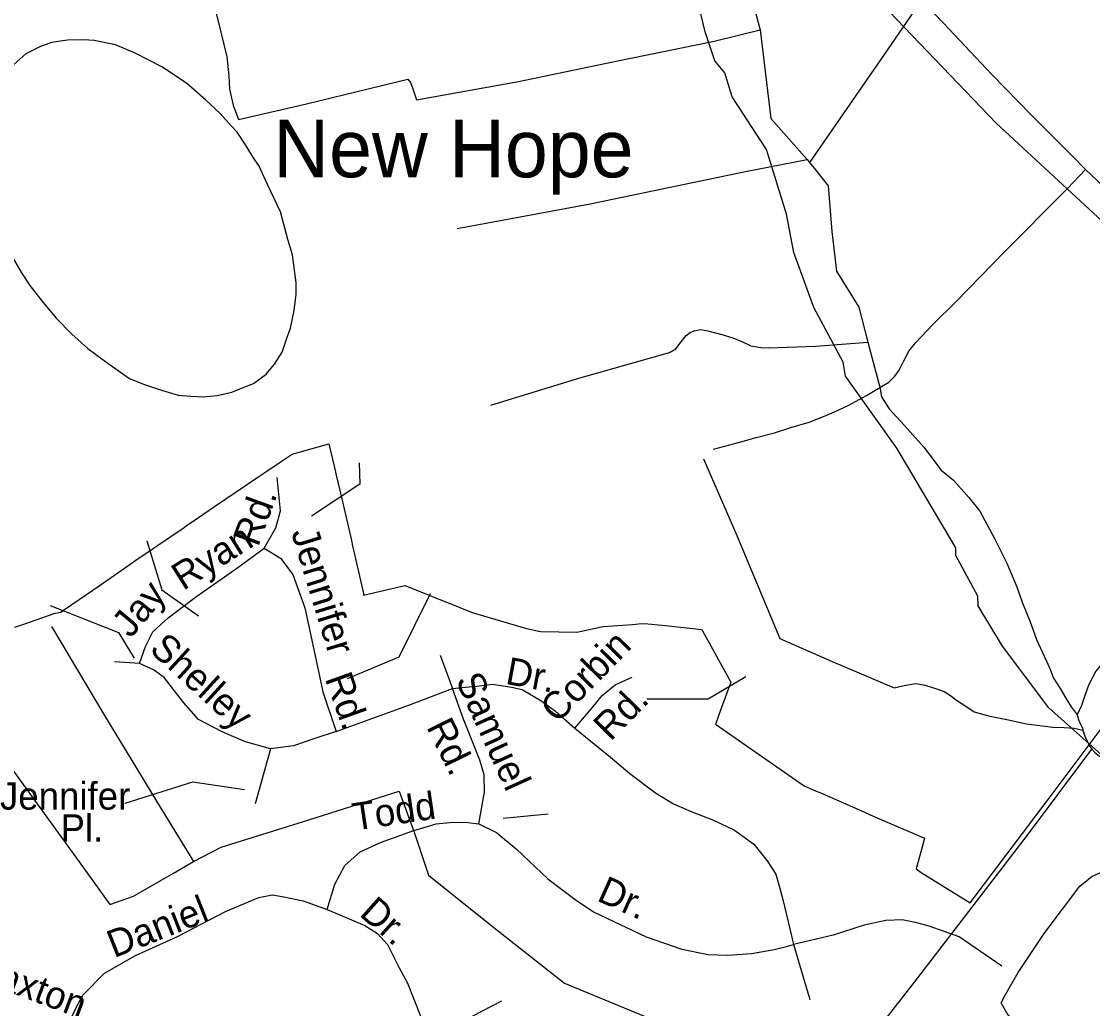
# Model space of a CAD drawing. Extents: x 2260773 to 2342389, y 552869 to 618546.
# Drawn here: x 2319547 to 2323260, y 600650 to 604073 of the extents above; entities that cross this region are included whole.
import ezdxf

# ---------------------------------------------------------------- set-up
doc = ezdxf.new("R2010")
doc.units = 0
for name, color, linetype in [('Exist Boundary Political City Limit New', 7, 'Continuous'), ('Exist Boundary Political Urban Extension UEB', 7, 'Continuous'), ('Exist Civil Demographics Community Label', 7, 'Continuous'), ('Exist Hydrographic Creek Single Shore', 7, 'Continuous'), ('Exist Hydrographic Misc Water Feature', 7, 'Continuous'), ('Exist Road Non-System Type 51', 7, 'Continuous'), ('Exist Road Non-System Type 51 Label', 7, 'Continuous'), ('Exist Road Secondary Type 51 Attributed', 7, 'Continuous'), ('Map Preparation Boundary City Limit Buffer Line', 7, 'Continuous')]:
    doc.layers.add(name, color=color, linetype=linetype)

msp = doc.modelspace()

# ---------------------------------------------------------------- linework, layer by layer
at = {"layer": 'Exist Boundary Political City Limit New'}
for points in [[(2319524.8, 601972.6), (2319555.2, 601983.2), (2319664.2, 602021.1), (2319683.8, 602024.5), (2319693.5, 602031.3), (2319773.2, 602086.5), (2319816.2, 602116.2), (2319896, 602171.5), (2319944.2, 602204.8), (2320000, 602243.4), (2320005.2, 602247.1), (2320018.8, 602256.4), (2320107.5, 602316.6), (2320123.2, 602327.2), (2320142.2, 602340.3), (2320216.2, 602391.1), (2320370.2, 602495.4), (2320377, 602500), (2320397.5, 602513.8), (2320451.5, 602549.4), (2320486, 602572.2), (2320510, 602579.2), (2320612.8, 602608.9), (2320631.5, 602530.6), (2320638.8, 602500), (2320644.2, 602476), (2320653.5, 602437), (2320677.5, 602333.2)], [(2320677.5, 602333.2), (2320689.8, 602278.9), (2320696.5, 602248.5), (2320700.5, 602230.9), (2320706.2, 602205), (2320732.5, 602089.1), (2320733.5, 602083.8), (2320876.8, 602117.6), (2320943.8, 602090.6), (2320971.2, 602079.6), (2321018.2, 602060.7), (2321109.8, 602023.9), (2321297.5, 601968.4), (2321341, 601959.1), (2321348, 601957.8), (2321472, 601955.1), (2321488.5, 601958.8), (2321558, 601974.1), (2321565, 601974.6), (2321666, 601982.3), (2321686.5, 601983.8), (2321707, 601985.4), (2321779.8, 601978), (2321905.8, 601965.2), (2321908.2, 601960.6), (2321921, 601937.2), (2321931.5, 601918.1), (2321950.8, 601883.1), (2322006.5, 601781.5), (2321971, 601684.6), (2321954.2, 601639.1), (2321953.2, 601636.3), (2322260, 601423.1), (2322291.8, 601409.1), (2322323, 601395.5), (2322457, 601336.8), (2322500, 601317.9), (2322677.8, 601240.9), (2322670.8, 601214.8), (2322649.2, 601134.8), (2322665.8, 601122.3), (2322836, 601016.4), (2323109.5, 601379.8), (2323113.5, 601384.9), (2323297, 601629.1)]]:
    msp.add_lwpolyline(points, dxfattribs=at)
at = {"layer": 'Exist Boundary Political Urban Extension UEB'}
for points in [[(2321015.6, 605736.9), (2321439.6, 605270.6), (2321864.3, 604803.4), (2322289.1, 604385.8), (2322926.3, 603720.4), (2323172.1, 603492.9)], [(2323172.1, 603492.9), (2323308.6, 603366.5), (2323549.3, 603154.1), (2323860.8, 602970.1), (2324158.2, 602771.8), (2324852, 602446.2), (2325574.1, 602170.2), (2326183, 601929.5), (2326377, 601842)]]:
    msp.add_lwpolyline(points, dxfattribs=at)
at = {"layer": 'Exist Hydrographic Creek Single Shore'}
msp.add_lwpolyline([(2323301.4, 601520.3), (2323108.3, 601692.9), (2322948.3, 601906.3), (2322863.2, 602047.3), (2322862.4, 602080.1), (2322786.3, 602221.4), (2322786.3, 602247.7), (2322582.3, 602593.8), (2322404.3, 602842.6), (2322396.3, 602891.5), (2322294.4, 603081), (2322225.3, 603271.8), (2322199.3, 603405.3), (2322130.4, 603628.9), (2322011.2, 603811.2), (2321985.4, 603895.5), (2321951.4, 603936.8), (2321917.3, 604037.1), (2321856.2, 604293.9)], dxfattribs=at)
at = {"layer": 'Exist Hydrographic Misc Water Feature'}
msp.add_line((2322270.6, 603594.2), (2322278.6, 603584.1), dxfattribs=at)
for points in [[(2320706.5, 605522.3), (2321168.1, 605157.7), (2321601.7, 604798.4), (2321799.6, 604638.4), (2321978.8, 604500.3), (2322013.9, 604386.8), (2322068, 604193.7), (2322107.8, 604044.1)], [(2323010.7, 604675.5), (2323018.4, 604669.5), (2322788.4, 604325.3), (2322522.6, 603936.7), (2322278.6, 603584.1)], [(2320128.8, 604418.6), (2320178.5, 604247.3), (2320211.5, 604143.8), (2320238.6, 604035.9), (2320259.7, 603950.4), (2320266, 603884.5), (2320268.5, 603838.3), (2320281.4, 603782.9), (2320299.9, 603733.1), (2320535.1, 603787.3), (2320886.3, 603873.1), (2320896.4, 603861.1), (2320904.6, 603839.2), (2320917.1, 603801.6), (2321270.2, 603865.3), (2321603, 603934.8), (2321948.3, 604004.5), (2322107.8, 604044.1)], [(2322107.8, 604044.1), (2322145.1, 603736.8), (2322270.6, 603594.2)], [(2320445, 603412.8), (2320400.3, 603508.3), (2320371.6, 603571.8), (2320349.3, 603603.6), (2320326.7, 603641.4), (2320294.7, 603688.8), (2320274, 603710.6), (2320235.9, 603754.1), (2320185, 603801.4), (2320119, 603858.9), (2320034.1, 603915.8), (2319941.6, 603963), (2319873.4, 603992.3), (2319799.5, 604007.5), (2319763.2, 604008.9), (2319707.5, 604008.4), (2319651.5, 603999.8), (2319611.3, 603985.5), (2319562.3, 603960.9), (2319520.5, 603924.2)], [(2321057.3, 603355.5), (2321512.5, 603439.8), (2322051, 603551.8), (2322270.6, 603594.2)], [(2322278.6, 603584.1), (2322294.8, 603564.2), (2322343.4, 603503), (2322356.9, 603345.2), (2322372.3, 603207.5), (2322449.6, 603082.3), (2322481, 602960.8)], [(2319515.5, 603256.6), (2319547.9, 603201), (2319576.4, 603157.4), (2319613.1, 603109.7), (2319623, 603098.1), (2319667.7, 603044.3), (2319722.2, 602989.1), (2319777, 602939.5), (2319809.2, 602916), (2319851, 602884.5), (2319922, 602835.3), (2319970.1, 602815.9), (2319998.2, 602806), (2320032.5, 602794.4), (2320090.3, 602777.2), (2320134.4, 602773.8), (2320178.3, 602772), (2320226.2, 602776.5), (2320276.1, 602787.3), (2320310.3, 602801.6), (2320351.7, 602818.1), (2320395.4, 602850.5), (2320424.7, 602884.5), (2320450.6, 602926.9), (2320467.8, 602975), (2320479.5, 603009.3), (2320492.8, 603071.4), (2320500, 603127.5), (2320499.8, 603167.3), (2320486.9, 603263.3), (2320470.5, 603316.9), (2320445, 603412.8)], [(2321174, 602743), (2321479.3, 602836.2), (2321793.7, 602925.5), (2321815.8, 602937.6), (2321833.9, 602961.6), (2321851.5, 602983.7), (2321865, 602994.3), (2321879, 603000.3), (2321901.3, 603004.6), (2321927, 603000.8), (2321975.3, 602987.4), (2322013.3, 602975.6), (2322047.1, 602962), (2322075.6, 602948.4), (2322109.9, 602942.8), (2322135.5, 602941), (2322301.4, 602946.8), (2322481, 602960.8)], [(2322481, 602960.8), (2322523, 602805.2), (2322529, 602771.5), (2322555.4, 602729.7), (2322607.9, 602672.4), (2322675, 602597), (2322735.7, 602517.7), (2322778.3, 602482.1), (2322830.8, 602422.7), (2322869.2, 602375.1), (2322920, 602279.9), (2322963.3, 602194.3), (2322998.1, 602112.8), (2323016.8, 602058.9), (2323043.5, 601991.2), (2323065.8, 601929.5), (2323092.9, 601871.9), (2323112.6, 601830), (2323125.3, 601796), (2323147.8, 601760.6), (2323168.1, 601726.7), (2323186.4, 601696.8), (2323206.5, 601669.1)], [(2321911.8, 602556.9), (2322026.8, 602290.2), (2322176.1, 601934), (2322357.1, 601854.1), (2322572.2, 601762), (2322607.5, 601770.5), (2322647.7, 601777.1), (2322679.9, 601771.4), (2322715.8, 601759.9), (2322746.1, 601750.1), (2322764.2, 601738.5), (2322792.5, 601716.8), (2322824.9, 601696.9), (2322850.3, 601679.3), (2322904.6, 601663.8), (2322962.9, 601652.6), (2323031.2, 601637.4), (2323077.1, 601631.7), (2323123, 601626.5), (2323161.4, 601624.8), (2323197, 601623), (2323227, 601615.3)], [(2323458.1, 602475.5), (2323455.8, 602467.3), (2323466.1, 602455.6), (2323472.2, 602425.5), (2323470.6, 602405.5), (2323471, 602359.6), (2323473.5, 602315.8), (2323471.8, 602277.5), (2323464.2, 602231.7), (2323454.8, 602205.5), (2323437, 602163.2), (2323415.6, 602111.2), (2323394.5, 602062.9), (2323380.6, 602033), (2323369.3, 601992.9), (2323349.4, 601950.5), (2323324, 601900.4), (2323302.6, 601858.2), (2323271.1, 601819.9), (2323247.7, 601773.5), (2323233.7, 601735.5), (2323222.1, 601701.1), (2323206.5, 601669.1)], [(2319651.3, 601975), (2319832.1, 601672.8), (2320015.5, 601369.1), (2320143.8, 601160.7)], [(2319243, 601848.6), (2319449.7, 601568.9), (2319762, 601138.3), (2319853.5, 601011.4), (2319935.3, 601040.5), (2320074.1, 601119.7), (2320143.8, 601160.7)], [(2323206.5, 601669.1), (2323212.6, 601647.4), (2323225.1, 601623.2), (2323227, 601615.3)], [(2323227, 601615.3), (2323233.3, 601595.2), (2323245.8, 601567.8), (2323251.8, 601557.6), (2323257.7, 601549.8)], [(2320143.8, 601160.7), (2320239.2, 601209.6), (2320544.1, 601304.9), (2320856.8, 601404.2), (2320910.3, 601258.7), (2320957.9, 601113.2), (2321185.3, 600931.8), (2321429.5, 600738.5), (2321842.9, 600567.2), (2322346.9, 600362.8), (2322643, 600741.7), (2323035.1, 601251.6), (2323257.7, 601549.8)], [(2323257.7, 601549.8), (2323268, 601537.7), (2323283.8, 601526), (2323296.1, 601520.1)]]:
    msp.add_lwpolyline(points, dxfattribs=at)
at = {"layer": 'Exist Road Non-System Type 51'}
for p, q in [((2323172.1, 603492.9), (2323236.3, 603560)), ((2319956.7, 601846.7), (2319869.5, 601852.8)), ((2320998.9, 601876.1), (2321042.1, 601759.8)), ((2320410.9, 601550.5), (2320357.2, 601360.7)), ((2322223.5, 600871.9), (2322280.3, 600681.1)), ((2321211.8, 600676.1), (2321110.4, 600623.3))]:
    msp.add_line(p, q, dxfattribs=at)
for points in [[(2321945.9, 602590), (2322032.6, 602613.3), (2322094.3, 602630), (2322157.7, 602646.7), (2322214.3, 602665), (2322277.7, 602683.4), (2322327.7, 602703.4), (2322366, 602719.3), (2322412.7, 602740.9), (2322476.1, 602776), (2322522.8, 602804.3), (2322554.4, 602822.7), (2322574.4, 602842.7), (2322589.4, 602864.4), (2322606.1, 602896.1), (2322622.8, 602929.4), (2322647.8, 602959.5), (2322707.8, 603022.9), (2322786.2, 603101.3), (2322957.9, 603278.1), (2323162.9, 603483.3), (2323172.1, 603492.9)], [(2320388.6, 602246.4), (2320429.1, 602317.4), (2320445.3, 602376.3), (2320433.2, 602491.9)], [(2319956.7, 601846.7), (2319977, 601905.6), (2320003.3, 601956.3), (2320056, 602005), (2320155.4, 602080.1), (2320297.3, 602179.5), (2320388.6, 602246.4)], [(2320388.6, 602246.4), (2320445.3, 602211.9), (2320487.9, 602155.1), (2320529.8, 602039.8), (2320556.9, 601911.3), (2320592, 601749), (2320638, 601611)], [(2320410.9, 601550.5), (2320323.7, 601574.9), (2320242.6, 601609.4), (2320161.5, 601652), (2320110.8, 601710.8), (2320041.8, 601798), (2320005.4, 601824.4), (2319956.7, 601846.7)], [(2321042.1, 601759.8), (2321086.7, 601765.2), (2321124.6, 601768.6), (2321181.4, 601774.7), (2321246.2, 601764.6), (2321282.7, 601756.4), (2321347.6, 601717.9), (2321398.3, 601681.4), (2321465.2, 601622.5)], [(2321465.2, 601622.5), (2321526.1, 601693.5), (2321560.5, 601736.2), (2321605.1, 601772.7), (2321663.9, 601799.1)], [(2320638, 601611), (2320765, 601657), (2320886.7, 601701.7), (2321042.1, 601759.8)], [(2321132.7, 601290.8), (2321153, 601400.4), (2321150.9, 601461.2), (2321136.8, 601512), (2321114.4, 601566.7), (2321080, 601654), (2321042.1, 601759.8)], [(2320638, 601611), (2320560.9, 601585), (2320489.9, 601560.7), (2320410.9, 601550.5)], [(2321465.2, 601622.5), (2321588.9, 601522.1), (2321655.8, 601465.3), (2321745, 601398.3), (2321807.9, 601359.8), (2321868.7, 601333.4), (2321945.8, 601303), (2322018.8, 601268.5), (2322085.7, 601219.8), (2322132.3, 601163), (2322162.7, 601116.3), (2322174.9, 601070.7), (2322187, 601028.1), (2322205.3, 600951), (2322223.5, 600871.9)], [(2320607.6, 600993.6), (2320633.9, 601081.8), (2320668.4, 601146.8), (2320721.1, 601193.4), (2320792.1, 601225.9), (2320903.6, 601266.5), (2320984.7, 601290.8), (2321043.5, 601296.9), (2321094.2, 601294.9), (2321132.7, 601290.8)], [(2321132.7, 601290.8), (2321193.5, 601260.4), (2321262.5, 601203.6), (2321372, 601100.1), (2321471.3, 601025), (2321532.1, 600984.5), (2321712.6, 600899.2), (2321836.3, 600856.6), (2321927.5, 600837.4), (2321996.5, 600835.3), (2322077.6, 600841.4), (2322156.6, 600855.6), (2322199.2, 600865.8), (2322223.5, 600871.9)], [(2323146.4, 600392), (2323004.4, 600581.3), (2322985.6, 600607.1), (2322964, 600632.8), (2322943.7, 600670.6), (2322957.2, 600696.3), (2323001.8, 600774.8), (2323092.4, 600910.1), (2323216.7, 601075.1), (2323258.6, 601109.6), (2323295.1, 601124.4), (2323331.6, 601138), (2323370.8, 601138), (2323408.7, 601132.6), (2323458.7, 601115), (2323569.5, 601069), (2323679, 601029.8), (2323746.6, 601012.2)], [(2319717.4, 600611.1), (2319735.7, 600651.7), (2319760, 600696.4), (2319835, 600773.5), (2319942.5, 600834.3), (2320086.5, 600899.2), (2320256.8, 600988.5), (2320370.3, 601035.2), (2320417, 601044.3), (2320451.4, 601039.2), (2320524.4, 601024), (2320607.6, 600993.6)], [(2320607.6, 600993.6), (2320737.3, 600938.8), (2320781.9, 600910.4), (2320816.4, 600871.9), (2320855.3, 600794.2), (2320885.9, 600738.4), (2320929, 600626.9), (2320956.3, 600564.5)], [(2322945.4, 600797.8), (2322797.4, 600899.2), (2322693.9, 600935.8), (2322651.4, 600947.9), (2322600.7, 600958.1), (2322543.9, 600956.1), (2322468.9, 600939.8), (2322361.4, 600905.3), (2322223.5, 600871.9)]]:
    msp.add_lwpolyline(points, dxfattribs=at)
at = {"layer": 'Exist Road Non-System Type 51 Label'}
for points in [[(2320718.4, 602542.6), (2320720.5, 602468.1), (2320552.4, 602357.3)], [(2319982.4, 602272.1), (2320033.5, 602101.7), (2320161.2, 602012.2)], [(2320963.6, 602088.1), (2320855.6, 601868.2), (2320676.9, 601793.7)], [(2319646.5, 602047.6), (2319883.9, 601954.7), (2319938.4, 601865.8)], [(2322058.3, 601801.1), (2321928, 601722.9), (2321715.7, 601722.9)], [(2319907.1, 601362), (2320141.7, 601436.5), (2320320.4, 601410.4)], [(2321373.2, 601324.2), (2321216.8, 601309.3)]]:
    msp.add_lwpolyline(points, dxfattribs=at)
at = {"layer": 'Exist Road Secondary Type 51 Attributed'}
msp.add_lwpolyline([(2322556.1, 604261.5), (2322744.5, 604066.3), (2322911.2, 603889.5), (2323048.4, 603748.3), (2323187.7, 603609.9), (2323236.3, 603560), (2323339.3, 603461.6), (2323486.3, 603338.1), (2323569.7, 603281.4), (2323698.1, 603203), (2323989.8, 603034.5), (2324284.9, 602866.1), (2324394.9, 602809.3), (2324518.3, 602747.6), (2324703.3, 602670.9), (2325206.8, 602468.2), (2325701.9, 602278), (2326507.1, 601954.4)], dxfattribs=at)
at = {"layer": 'Map Preparation Boundary City Limit Buffer Line'}
for points in [[(2319524.8, 601972.6), (2319555.2, 601983.2), (2319664.2, 602021.1), (2319683.8, 602024.5), (2319693.5, 602031.3), (2319773.2, 602086.5), (2319816.2, 602116.2), (2319896, 602171.5), (2319944.2, 602204.8), (2320000, 602243.4), (2320005.2, 602247.1), (2320018.8, 602256.4), (2320107.5, 602316.6), (2320123.2, 602327.2), (2320142.2, 602340.3), (2320216.2, 602391.1), (2320370.2, 602495.4), (2320377, 602500), (2320397.5, 602513.8), (2320451.5, 602549.4), (2320486, 602572.2), (2320510, 602579.2), (2320612.8, 602608.9), (2320631.5, 602530.6), (2320638.8, 602500), (2320644.2, 602476), (2320653.5, 602437), (2320677.5, 602333.2)], [(2320677.5, 602333.2), (2320689.8, 602278.9), (2320696.5, 602248.5), (2320700.5, 602230.9), (2320706.2, 602205), (2320732.5, 602089.1), (2320733.5, 602083.8), (2320876.8, 602117.6), (2320943.8, 602090.6), (2320971.2, 602079.6), (2321018.2, 602060.7), (2321109.8, 602023.9), (2321297.5, 601968.4), (2321341, 601959.1), (2321348, 601957.8), (2321472, 601955.1), (2321488.5, 601958.8), (2321558, 601974.1), (2321565, 601974.6), (2321666, 601982.3), (2321686.5, 601983.8), (2321707, 601985.4), (2321779.8, 601978), (2321905.8, 601965.2), (2321908.2, 601960.6), (2321921, 601937.2), (2321931.5, 601918.1), (2321950.8, 601883.1), (2322006.5, 601781.5), (2321971, 601684.6), (2321954.2, 601639.1), (2321953.2, 601636.3), (2322260, 601423.1), (2322291.8, 601409.1), (2322323, 601395.5), (2322457, 601336.8), (2322500, 601317.9), (2322677.8, 601240.9), (2322670.8, 601214.8), (2322649.2, 601134.8), (2322665.8, 601122.3), (2322836, 601016.4), (2323109.5, 601379.8), (2323113.5, 601384.9), (2323297, 601629.1)]]:
    msp.add_lwpolyline(points, dxfattribs=at)

# ---------------------------------------------------------------- texts
at = {"layer": 'Exist Civil Demographics Community Label'}
msp.add_text('New Hope', height=200, dxfattribs=at).set_placement((2320420.6, 603532.7))
at = {"layer": 'Exist Road Non-System Type 51 Label'}
for s, rotation, p in [('Rd.', 69.9218, (2320367.6, 602248.3)), ('Ryan', 32.2245, (2320107.5, 602098.1)), ('Jennifer', 287.0543, (2320481.4, 602301.9)), ('Jay', 50.1434, (2319926, 601931.6)), ('Shelley', 317.6564, (2319987, 601891)), ('Corbin', 45.5024, (2321404.9, 601636.5)), ('Dr.', 349.4776, (2321221.9, 601776.5)), ('Rd.', 289.7261, (2320598.3, 601795)), ('Samuel', 294.4519, (2321051.1, 601789.3)), ('Rd.', 45.5024, (2321589.1, 601574.6)), ('Rd.', 296.181, (2320949.7, 601627.5)), ('Todd', 8.4189, (2320701.8, 601267.2)), ('Dr.', 335.793, (2321538.1, 601025.9)), ('Daniel', 21.5918, (2319868.1, 600824.7)), ('Dr.', 318.5346, (2320715.1, 600975)), ('Paxton', 339.5208, (2319380.5, 600753.5))]:
    msp.add_text(s, height=95, rotation=rotation, dxfattribs=at).set_placement(p)
for s, p in [('Jennifer', (2319472.8, 601340)), ('Pl.', (2319682.8, 601228.7))]:
    msp.add_text(s, height=95, dxfattribs=at).set_placement(p)

doc.saveas('drawing.dxf')
